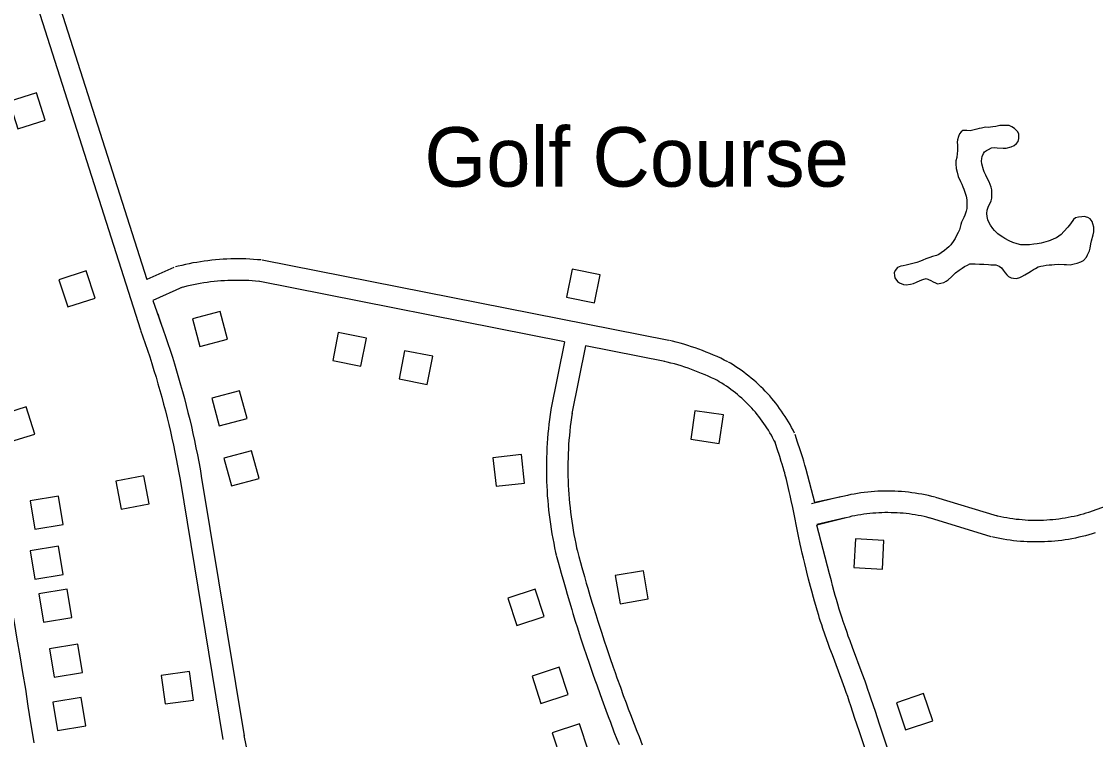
# Model space of a CAD drawing. Extents: x 3683402 to 3721514, y 487807 to 513565.
# Drawn here: x 3689157 to 3690655, y 495619 to 496621 of the extents above; entities that cross this region are included whole.
import ezdxf

# ---------------------------------------------------------------- set-up
doc = ezdxf.new("R2010")
doc.units = 0
for name, color, linetype in [('V-BLDG-IDEN', 7, 'Continuous'), ('V-BLDG-OTLN', 7, 'Continuous'), ('V-ROAD-CNTR', 7, 'Continuous'), ('V-TOPO-SHOR', 7, 'Continuous')]:
    doc.layers.add(name, color=color, linetype=linetype)

msp = doc.modelspace()

# ---------------------------------------------------------------- linework, layer by layer
at = {"layer": 'V-BLDG-OTLN'}
for points in [[(3689189.8, 496483.5), (3689177.7, 496521.6), (3689139.6, 496509.5), (3689151.7, 496471.4)], [(3689259.4, 496234.9), (3689247.2, 496273), (3689209.1, 496260.8), (3689221.3, 496222.7)], [(3689917.1, 496236.2), (3689956.4, 496228.5), (3689964.1, 496267.7), (3689924.9, 496275.5)], [(3689395.2, 496206), (3689405.6, 496167.4), (3689444.2, 496177.7), (3689433.8, 496216.4)], [(3689638, 496179.4), (3689598.8, 496187.2), (3689591, 496147.9), (3689630.3, 496140.2)], [(3689730.5, 496154), (3689691.3, 496161.7), (3689683.5, 496122.5), (3689722.8, 496114.7)], [(3689422.5, 496095.4), (3689432.8, 496056.8), (3689471.5, 496067.1), (3689461.1, 496105.8)], [(3689125.3, 496071.5), (3689137.3, 496033.4), (3689175.5, 496045.4), (3689163.4, 496083.6)], [(3690136, 496072), (3690096.4, 496077.9), (3690090.5, 496038.3), (3690130.1, 496032.4)], [(3689439.3, 496011.7), (3689449.6, 495973), (3689488.3, 495983.4), (3689477.9, 496022)], [(3689858.6, 495977.1), (3689854.2, 496016.8), (3689814.5, 496012.4), (3689818.9, 495972.7)], [(3689335.1, 495947.9), (3689327.6, 495987.2), (3689288.3, 495979.7), (3689295.8, 495940.4)], [(3689168.8, 495952.3), (3689175.4, 495912.9), (3689214.9, 495919.4), (3689208.3, 495958.9)], [(3690320.1, 495899), (3690318, 495859), (3690358, 495857), (3690360, 495896.9)], [(3689168.8, 495882.5), (3689175.4, 495843), (3689214.8, 495849.6), (3689208.3, 495889.1)], [(3689985.2, 495848.2), (3689991.8, 495808.7), (3690031.3, 495815.3), (3690024.7, 495854.7)], [(3689180.9, 495822.5), (3689187.5, 495783.1), (3689226.9, 495789.6), (3689220.4, 495829.1)], [(3689886, 495790.8), (3689873.6, 495828.8), (3689835.5, 495816.5), (3689847.9, 495778.4)], [(3689195.9, 495745.8), (3689202.5, 495706.3), (3689241.9, 495712.9), (3689235.4, 495752.3)], [(3689396.9, 495674.3), (3689391.4, 495713.9), (3689351.8, 495708.5), (3689357.2, 495668.9)], [(3689919.5, 495682), (3689907.1, 495720), (3689869.1, 495707.6), (3689881.5, 495669.6)], [(3690377.4, 495670.5), (3690390.1, 495632.6), (3690428, 495645.3), (3690415.3, 495683.2)], [(3689200.6, 495671.2), (3689207.2, 495631.7), (3689246.6, 495638.3), (3689240.1, 495677.8)], [(3689947.7, 495602.9), (3689935.3, 495640.9), (3689897.3, 495628.5), (3689909.7, 495590.5)]]:
    msp.add_lwpolyline(points, close=True, dxfattribs=at)
at = {"layer": 'V-ROAD-CNTR'}
for points in [[(3689204.4, 496661.2), (3689331.8, 496261.1)], [(3689175.8, 496652.1), (3689322.7, 496190.7)], [(3689491, 496288.3), (3689485.9, 496288.7), (3689480.6, 496289.1), (3689475.3, 496289.5), (3689470, 496289.7), (3689464.7, 496289.8), (3689459.4, 496289.9), (3689454.1, 496289.9), (3689448.8, 496289.8), (3689443.5, 496289.6), (3689438.2, 496289.3), (3689432.9, 496288.9), (3689427.6, 496288.5), (3689422.3, 496288), (3689417, 496287.3), (3689411.8, 496286.7), (3689406.5, 496285.9), (3689401.3, 496285), (3689396, 496284.1), (3689390.8, 496283.1), (3689385.6, 496282), (3689380.5, 496280.8), (3689375.3, 496279.5), (3689371.7, 496278.6)], [(3690060, 496176.1), (3689492.6, 496288.1)], [(3689369.4, 496277.8), (3689331.8, 496261.1)], [(3689488.3, 496258.4), (3689483.4, 496258.8), (3689478.6, 496259.2), (3689473.8, 496259.5), (3689468.9, 496259.7), (3689464.1, 496259.8), (3689459.3, 496259.9), (3689454.4, 496259.9), (3689449.6, 496259.8), (3689444.8, 496259.6), (3689439.9, 496259.3), (3689435.1, 496259), (3689430.3, 496258.6), (3689425.5, 496258.1), (3689420.7, 496257.6), (3689415.9, 496256.9), (3689411.1, 496256.2), (3689406.3, 496255.5), (3689401.6, 496254.6), (3689396.8, 496253.7), (3689392.1, 496252.7), (3689387.4, 496251.6), (3689382.7, 496250.4), (3689379.3, 496249.5)], [(3689914.4, 496174.3), (3689486.8, 496258.6)], [(3689381.6, 496250.3), (3689339.9, 496231.8)], [(3689339.9, 496231.8), (3689354.5, 496190.9), (3689357.8, 496181.4), (3689361, 496171.9), (3689364.2, 496162.4), (3689367.3, 496152.8), (3689370.3, 496143.2), (3689373.2, 496133.6), (3689376, 496123.9), (3689378.8, 496114.3), (3689381.5, 496104.6), (3689384.1, 496094.9), (3689386.7, 496085.1), (3689389.1, 496075.4), (3689391.5, 496065.6), (3689393.8, 496055.8), (3689396, 496046), (3689398.1, 496036.2), (3689400.2, 496026.4), (3689402.2, 496016.5), (3689404.1, 496006.6), (3689405.9, 495996.7), (3689407.6, 495987)], [(3689347, 496213.3), (3689351.3, 496199.8)], [(3689322.9, 496190.2), (3689326.2, 496180.9), (3689329.4, 496171.7), (3689332.6, 496162.4), (3689335.7, 496153.1), (3689338.7, 496143.7), (3689341.6, 496134.3), (3689344.5, 496125), (3689347.2, 496115.5), (3689349.9, 496106.1), (3689352.6, 496096.7), (3689355.1, 496087.2), (3689357.6, 496077.7), (3689360, 496068.2), (3689362.3, 496058.6), (3689364.5, 496049.1), (3689366.7, 496039.5), (3689368.8, 496029.9), (3689370.8, 496020.3), (3689372.7, 496010.7), (3689374.6, 496001.1), (3689376.4, 495991.4), (3689378.1, 495981.8)], [(3690142.1, 496146.3), (3690137.3, 496148.7), (3690132.3, 496151.1), (3690127.3, 496153.4), (3690122.3, 496155.6), (3690117.2, 496157.8), (3690112.1, 496159.8), (3690107, 496161.8), (3690101.8, 496163.7), (3690096.7, 496165.6), (3690091.4, 496167.3), (3690086.2, 496169), (3690080.9, 496170.6), (3690075.7, 496172.1), (3690070.3, 496173.6), (3690065, 496174.9), (3690060.6, 496176)], [(3689914.4, 496174.3), (3689895.3, 496079.8)], [(3689943.8, 496168.4), (3689924.7, 496073.9)], [(3690054.2, 496146.7), (3689943.8, 496168.4)], [(3690128.7, 496119.5), (3690124.1, 496121.8), (3690119.5, 496123.9), (3690115, 496126), (3690110.4, 496128.1), (3690105.7, 496130.1), (3690101, 496131.9), (3690096.3, 496133.8), (3690091.6, 496135.5), (3690086.9, 496137.2), (3690082.1, 496138.8), (3690077.3, 496140.4), (3690072.4, 496141.8), (3690067.6, 496143.2), (3690062.7, 496144.5), (3690057.8, 496145.8), (3690053.6, 496146.8)], [(3690235.2, 496046.8), (3690233.2, 496050.7), (3690231.2, 496054.6), (3690229, 496058.6), (3690226.8, 496062.4), (3690224.5, 496066.3), (3690222.1, 496070.1), (3690219.6, 496073.8), (3690217.1, 496077.5), (3690214.5, 496081.1), (3690211.9, 496084.7), (3690209.1, 496088.3), (3690206.3, 496091.8), (3690203.5, 496095.2), (3690200.6, 496098.6), (3690197.6, 496101.9), (3690194.5, 496105.2), (3690191.4, 496108.4), (3690188.2, 496111.5), (3690185, 496114.6), (3690181.7, 496117.6), (3690178.3, 496120.6), (3690174.9, 496123.5), (3690171.5, 496126.3), (3690167.9, 496129), (3690164.4, 496131.7), (3690160.8, 496134.4), (3690157.1, 496136.9), (3690153.4, 496139.4), (3690149.6, 496141.8), (3690145.8, 496144.2), (3690143, 496145.8)], [(3690208.4, 496033.4), (3690206.6, 496037), (3690204.7, 496040.4), (3690202.9, 496043.8), (3690200.9, 496047.2), (3690198.9, 496050.6), (3690196.8, 496053.9), (3690194.7, 496057.1), (3690192.5, 496060.3), (3690190.2, 496063.5), (3690187.9, 496066.6), (3690185.5, 496069.7), (3690183.1, 496072.8), (3690180.6, 496075.8), (3690178.1, 496078.7), (3690175.5, 496081.6), (3690172.8, 496084.4), (3690170.1, 496087.2), (3690167.3, 496090), (3690164.5, 496092.7), (3690161.6, 496095.3), (3690158.7, 496097.9), (3690155.7, 496100.4), (3690152.7, 496102.9), (3690149.6, 496105.3), (3690146.5, 496107.6), (3690143.4, 496109.9), (3690140.2, 496112.1), (3690136.9, 496114.3), (3690133.7, 496116.4), (3690130.3, 496118.5), (3690127.8, 496120)], [(3689895.2, 496079), (3689894.2, 496072.5), (3689893.3, 496065.9), (3689892.6, 496059.3), (3689891.8, 496052.6), (3689891.2, 496046), (3689890.7, 496039.3), (3689890.2, 496032.7), (3689889.8, 496026), (3689889.5, 496019.3), (3689889.3, 496012.7), (3689889.1, 496006), (3689889.1, 495999.3), (3689889.1, 495992.6), (3689889.2, 495986), (3689889.4, 495979.3), (3689889.7, 495972.6), (3689890, 495966), (3689890.4, 495959.3), (3689891, 495952.7), (3689891.6, 495946), (3689892.2, 495939.4), (3689893, 495932.7), (3689893.9, 495926.1), (3689894.8, 495919.5), (3689895.8, 495912.9), (3689896.9, 495906.3), (3689898, 495899.7), (3689899.3, 495893.2), (3689900.6, 495886.6), (3689902, 495880.1), (3689902.8, 495876.8)], [(3689924.9, 496074.7), (3689923.9, 496068.4), (3689923.1, 496062.1), (3689922.4, 496055.9), (3689921.7, 496049.6), (3689921.1, 496043.3), (3689920.6, 496037), (3689920.1, 496030.7), (3689919.8, 496024.5), (3689919.5, 496018.2), (3689919.3, 496011.9), (3689919.1, 496005.5), (3689919.1, 495999.2), (3689919.1, 495992.9), (3689919.2, 495986.6), (3689919.4, 495980.3), (3689919.6, 495974), (3689920, 495967.7), (3689920.4, 495961.4), (3689920.9, 495955.2), (3689921.4, 495948.9), (3689922.1, 495942.6), (3689922.8, 495936.3), (3689923.6, 495930.1), (3689924.5, 495923.8), (3689925.4, 495917.6), (3689926.4, 495911.4), (3689927.6, 495905.2), (3689928.7, 495899), (3689930, 495892.8), (3689931.3, 495886.6), (3689932.1, 495883.4)], [(3691046.5, 496080.2), (3690645.3, 495935.9)], [(3690263.5, 495949.7), (3690251.4, 495995.9), (3690250.6, 495999.1), (3690249.7, 496002), (3690248.2, 496007.5), (3690246.7, 496012.3), (3690245.4, 496016.4), (3690243.1, 496023.6), (3690239.5, 496034.3), (3690236, 496044.9)], [(3690336.9, 495596.2), (3690325.4, 495631.2), (3690319.6, 495648.7), (3690313.8, 495666.1), (3690311.6, 495672.8), (3690309.4, 495679.1), (3690307.3, 495684.9), (3690305.3, 495690.4), (3690301.6, 495700.8), (3690288, 495737.2), (3690284.6, 495746.4), (3690282.1, 495753.3), (3690280.3, 495758.5), (3690277.5, 495766.3), (3690274.8, 495774.2), (3690273.2, 495779.1), (3690271.7, 495783.7), (3690270.3, 495788), (3690269.1, 495792.1), (3690266.8, 495799.7), (3690264.8, 495806.3), (3690263.2, 495812.2), (3690261.7, 495817.3), (3690259.3, 495826.2), (3690257.5, 495832.9), (3690254.9, 495842.9), (3690252.4, 495852.9), (3690251.3, 495857), (3690249.4, 495864.8), (3690247.7, 495872.2), (3690246.1, 495879.2), (3690244.7, 495885.7), (3690243.3, 495891.8), (3690240.9, 495903.1), (3690232.8, 495942.8), (3690230.7, 495952.6), (3690229.1, 495959.9), (3690227.9, 495965.4), (3690226, 495973.6), (3690224.1, 495981.8), (3690223.3, 495985.1), (3690222.4, 495988.2), (3690221.7, 495991.1), (3690220.9, 495993.8), (3690219.4, 495998.9), (3690218, 496003.4), (3690216.8, 496007.3), (3690214.6, 496014.3), (3690211.1, 496024.8), (3690207.6, 496035.3)], [(3689378, 495982), (3689437.7, 495619.4)], [(3689407.6, 495986.8), (3689467.3, 495624.3)], [(3690299.5, 495957.7), (3690258.9, 495948.1)], [(3690431.5, 495957.3), (3690427, 495958.5), (3690422.3, 495959.5), (3690417.7, 495960.5), (3690413, 495961.4), (3690408.3, 495962.2), (3690403.6, 495963), (3690398.9, 495963.6), (3690394.2, 495964.2), (3690389.5, 495964.7), (3690384.7, 495965.1), (3690380, 495965.4), (3690375.3, 495965.6), (3690370.5, 495965.7), (3690365.7, 495965.8), (3690361, 495965.8), (3690356.2, 495965.7), (3690351.5, 495965.5), (3690346.7, 495965.2), (3690342, 495964.8), (3690337.3, 495964.4), (3690332.5, 495963.8), (3690327.8, 495963.2), (3690323.1, 495962.5), (3690318.4, 495961.7), (3690313.8, 495960.9), (3690309.1, 495959.9), (3690263.5, 495949.7)], [(3690518.5, 495930.8), (3690432.2, 495957.1)], [(3689120.4, 495921.9), (3689125, 495898.7), (3689129.4, 495875.5), (3689133.8, 495852.2), (3689138.1, 495829), (3689142.3, 495805.8), (3689146.4, 495782.5), (3689150.5, 495759.2), (3689154.5, 495735.9), (3689158.4, 495712.6), (3689162.2, 495689.3), (3689165.9, 495665.9), (3689169.6, 495642.6), (3689171.7, 495628.9)], [(3690306.4, 495928.5), (3690266.4, 495919)], [(3690424.2, 495928.2), (3690420, 495929.3), (3690415.9, 495930.2), (3690411.7, 495931.1), (3690407.6, 495931.9), (3690403.4, 495932.6), (3690399.3, 495933.3), (3690395.1, 495933.9), (3690390.9, 495934.4), (3690386.7, 495934.8), (3690382.5, 495935.1), (3690378.3, 495935.4), (3690374.1, 495935.6), (3690369.9, 495935.7), (3690365.6, 495935.8), (3690361.4, 495935.8), (3690357.2, 495935.7), (3690353, 495935.5), (3690348.8, 495935.2), (3690344.6, 495934.9), (3690340.4, 495934.5), (3690336.2, 495934.1), (3690332, 495933.5), (3690327.8, 495932.9), (3690323.7, 495932.2), (3690319.5, 495931.4), (3690315.4, 495930.6), (3690311.3, 495929.6), (3690307.1, 495928.6), (3690266.6, 495918.4)], [(3690509.7, 495902.1), (3690423.5, 495928.4)], [(3690646, 495936.1), (3690641.8, 495934.8), (3690637.7, 495933.7), (3690633.5, 495932.5), (3690629.4, 495931.5), (3690625.2, 495930.5), (3690621, 495929.7), (3690616.8, 495928.8), (3690612.6, 495928.1), (3690608.4, 495927.4), (3690604.1, 495926.8), (3690599.9, 495926.3), (3690595.6, 495925.9), (3690591.3, 495925.5), (3690587.1, 495925.2), (3690582.8, 495925), (3690578.5, 495924.9), (3690574.2, 495924.8), (3690569.9, 495924.8), (3690565.6, 495924.9), (3690561.4, 495925), (3690557.1, 495925.3), (3690552.8, 495925.6), (3690548.5, 495926), (3690544.3, 495926.4), (3690540, 495927), (3690535.8, 495927.6), (3690531.6, 495928.3), (3690527.3, 495929), (3690523.1, 495929.9), (3690518.9, 495930.8), (3690517.4, 495931.1)], [(3690365.4, 495605.6), (3690353.9, 495640.6), (3690348.1, 495658.1), (3690342.3, 495675.6), (3690340, 495682.5), (3690337.7, 495689), (3690335.6, 495695), (3690333.6, 495700.7), (3690329.7, 495711.2), (3690316.1, 495747.6), (3690312.8, 495756.7), (3690310.3, 495763.4), (3690308.5, 495768.5), (3690305.8, 495776.2), (3690303.2, 495783.8), (3690301.7, 495788.5), (3690300.2, 495792.9), (3690298.9, 495797), (3690297.7, 495800.9), (3690295.5, 495808.2), (3690293.7, 495814.6), (3690292, 495820.3), (3690290.7, 495825.2), (3690288.3, 495834), (3690286.6, 495840.5), (3690284, 495850.4), (3690266.6, 495918.4)], [(3690654.8, 495907.4), (3690650.3, 495906.1), (3690645.7, 495904.7), (3690641.1, 495903.5), (3690636.4, 495902.3), (3690631.7, 495901.3), (3690627, 495900.3), (3690622.3, 495899.3), (3690617.5, 495898.5), (3690612.8, 495897.8), (3690608, 495897.1), (3690603.2, 495896.5), (3690598.4, 495896), (3690593.6, 495895.6), (3690588.8, 495895.3), (3690584, 495895), (3690579.2, 495894.9), (3690574.4, 495894.8), (3690569.6, 495894.8), (3690564.8, 495894.9), (3690560, 495895.1), (3690555.2, 495895.3), (3690550.4, 495895.7), (3690545.6, 495896.1), (3690540.8, 495896.6), (3690536, 495897.2), (3690531.3, 495897.9), (3690526.5, 495898.7), (3690521.8, 495899.5), (3690517.1, 495900.5), (3690512.4, 495901.5), (3690510.7, 495901.9)], [(3689902.9, 495876.2), (3689905.5, 495866.8), (3689907.7, 495858.5), (3689909.7, 495851.3), (3689913.3, 495838.6), (3689916, 495829.2), (3689918, 495822.1), (3689921.2, 495811.4), (3689924.4, 495800.8), (3689926.1, 495795.1), (3689929.4, 495784.4), (3689932.4, 495775.1), (3689935, 495766.9), (3689937.3, 495759.8), (3689941.4, 495747.3), (3689944.5, 495738), (3689949.3, 495724.1), (3689954.1, 495710.2), (3689956.7, 495702.5), (3689959.3, 495695.4), (3689964, 495682.1), (3689968.3, 495670.4), (3689972, 495660.2), (3689975.3, 495651.3), (3689978.3, 495643.5), (3689983.4, 495630), (3689987.4, 495619.8), (3689990.4, 495612.2)], [(3689931.9, 495884), (3689934.4, 495874.6), (3689936.6, 495866.4), (3689938.6, 495859.3), (3689942.1, 495846.8), (3689944.8, 495837.5), (3689946.8, 495830.5), (3689949.9, 495820), (3689953.1, 495809.5), (3689954.8, 495803.9), (3689958, 495793.4), (3689961, 495784.2), (3689963.5, 495776.1), (3689965.8, 495769.1), (3689969.9, 495756.8), (3689973, 495747.6), (3689977.7, 495733.8), (3689982.4, 495720), (3689985.1, 495712.5), (3689987.5, 495705.4), (3689992.3, 495692.2), (3689996.4, 495680.7), (3690000.2, 495670.6), (3690003.4, 495661.9), (3690006.3, 495654.2), (3690011.5, 495640.7), (3690015.3, 495630.7), (3690018.3, 495623.2), (3690022.7, 495611.9)], [(3689171.7, 495628.9), (3689173.9, 495614.4)], [(3689467.2, 495624.7), (3689471.9, 495600.3), (3689476.8, 495576), (3689481.7, 495551.6), (3689486.7, 495527.3), (3689491.8, 495503), (3689496.9, 495478.7), (3689502.1, 495454.4), (3689507.4, 495430.2), (3689512.8, 495405.9), (3689518.3, 495381.7), (3689523.8, 495357.5), (3689529.5, 495333.3), (3689535.1, 495309.2), (3689540.9, 495285), (3689546, 495264.2)]]:
    msp.add_lwpolyline(points, dxfattribs=at)
at = {"layer": 'V-TOPO-SHOR'}
for points in [[(3690521.6, 496476), (3690516.1, 496474.6), (3690512.1, 496473.9), (3690508.8, 496473.5), (3690505.2, 496473.3), (3690501.5, 496473.5), (3690496, 496472.1), (3690492.9, 496471.9), (3690489.6, 496471), (3690484.2, 496469.4), (3690480.4, 496468.5), (3690475.4, 496469.2), (3690470.2, 496469), (3690467.9, 496466.9), (3690465.5, 496464.1), (3690464, 496460.5), (3690462.8, 496456.1), (3690462.3, 496452.8), (3690462.5, 496448.7), (3690462.5, 496444.5), (3690462.5, 496440.7), (3690462.2, 496436.7), (3690461.5, 496431.3), (3690460.5, 496426.5), (3690460.2, 496422.3), (3690460.9, 496416.1), (3690462.3, 496410.9), (3690463.6, 496404.8), (3690466.9, 496397.9), (3690468.8, 496393.9), (3690470.2, 496390.3), (3690471.3, 496387), (3690472.7, 496383), (3690474.6, 496377.3), (3690475.5, 496372.1), (3690475.7, 496368.5), (3690475.6, 496363.8), (3690475.6, 496360), (3690474.6, 496356.2), (3690472.7, 496350.8), (3690471.3, 496347.5), (3690469.8, 496344), (3690468.4, 496340.9), (3690467.4, 496337.9), (3690466.2, 496333.9), (3690465.2, 496330.3), (3690463.6, 496326.5), (3690461.4, 496322.5), (3690459.3, 496318.5), (3690457.6, 496315.7), (3690453.1, 496309.4), (3690450.4, 496306.5), (3690447.8, 496304.2), (3690444.5, 496301.4), (3690440, 496298.1), (3690436.6, 496296), (3690433.1, 496294.6), (3690427.9, 496293), (3690424.1, 496291.6), (3690418.4, 496289.7), (3690414.4, 496287.9), (3690411.1, 496286.5), (3690405.8, 496284.9), (3690402.3, 496283.7), (3690396.4, 496282.6), (3690391.2, 496281), (3690386.7, 496280.3), (3690383.4, 496279.6), (3690379.1, 496277.7), (3690375.8, 496273.7), (3690374.1, 496270.2), (3690374.5, 496266.7), (3690375.2, 496263.3), (3690379, 496258.1), (3690381.5, 496256.2), (3690387.4, 496254), (3690391, 496253.5), (3690396.9, 496254.4), (3690401.4, 496255.6), (3690405.2, 496257.5), (3690410.4, 496259.5), (3690414.2, 496261.2), (3690418.9, 496262.3), (3690425.3, 496259.9), (3690428.8, 496258), (3690431.9, 496256.3), (3690434.7, 496255.1), (3690439.4, 496255.8), (3690443.7, 496257), (3690446.6, 496258.6), (3690449.6, 496260.5), (3690454.4, 496264.9), (3690456.8, 496267.7), (3690459.9, 496270.3), (3690464.9, 496274.1), (3690469.1, 496277.1), (3690472.5, 496279), (3690476.5, 496281.1), (3690479.8, 496282.7), (3690483.8, 496283.1), (3690487.1, 496282.9)], [(3690498.7, 496414), (3690496.4, 496422.5), (3690496.2, 496426.1), (3690496.4, 496429.8), (3690496.9, 496432.9), (3690498.8, 496436.7), (3690500.5, 496439.3), (3690502.9, 496441.1), (3690505.7, 496442.5), (3690510.2, 496444.6), (3690514.7, 496445.3), (3690517.8, 496444.8), (3690526.3, 496444.3), (3690530.6, 496444.5), (3690537.4, 496446.3), (3690541.5, 496448.2), (3690545, 496451), (3690547.2, 496453.8), (3690548.1, 496457.6), (3690548.2, 496460.9), (3690548, 496464), (3690547, 496467.1), (3690542.1, 496471.8), (3690538.6, 496474), (3690534.8, 496476.1), (3690521.6, 496476)], [(3690487.1, 496282.9), (3690493.5, 496282.4), (3690499.2, 496282.3), (3690506, 496281.8), (3690509.3, 496281.6), (3690513.1, 496281.5), (3690516.2, 496281.3), (3690520.9, 496279.8), (3690524.2, 496277.4), (3690526.5, 496273.9), (3690529.1, 496270.3), (3690531.2, 496267.5), (3690533.8, 496265.3), (3690537.6, 496263.6), (3690540.6, 496262.7), (3690544.9, 496262.6), (3690549.4, 496264), (3690552.5, 496265.4), (3690556.5, 496267.8), (3690562.2, 496270.8), (3690566, 496273.1), (3690568.6, 496275.2), (3690571.5, 496276.6), (3690575.3, 496278.7), (3690578.8, 496279.9), (3690581.9, 496280.3), (3690586.2, 496281), (3690590.4, 496281.5), (3690594.4, 496281.4), (3690598, 496281.9), (3690604.1, 496282.6), (3690611.2, 496281.8), (3690614.8, 496281.8), (3690620, 496281.7), (3690625.4, 496283.1), (3690629.7, 496284), (3690634.6, 496285.6), (3690638.2, 496287.5), (3690642.5, 496292.2), (3690643.9, 496295.3), (3690646.8, 496300.9), (3690647.8, 496304.7), (3690648.8, 496310.6), (3690649.5, 496314.9), (3690651.7, 496323.3), (3690652.7, 496327.8), (3690652.9, 496334.2), (3690651.6, 496338.9), (3690650.4, 496341.8), (3690647.6, 496345.6), (3690644.5, 496347.7), (3690639.3, 496349), (3690636, 496348.7), (3690631.3, 496348.1), (3690627, 496346.9), (3690624.2, 496344.8), (3690620.1, 496338.9), (3690616.3, 496334), (3690611.1, 496327.9), (3690607.2, 496323.7), (3690600.8, 496319.4), (3690597, 496317.8), (3690591.8, 496315.7), (3690589, 496314.6), (3690582.4, 496312.5), (3690579.3, 496311.8), (3690573.6, 496310.7), (3690568.9, 496310.2), (3690563.2, 496309.5), (3690559.9, 496309.6), (3690556.1, 496309.4), (3690550.9, 496309.6), (3690545.7, 496310.8), (3690540, 496312.5), (3690534.9, 496314.9), (3690528.5, 496318.5), (3690525.9, 496320.2), (3690522.2, 496322.6), (3690519.1, 496324.7), (3690514.2, 496329.5), (3690512.1, 496332.1), (3690508.8, 496337.1), (3690506.4, 496341.1), (3690505.1, 496344.2), (3690504.1, 496348.9), (3690503.7, 496353), (3690504, 496357.7), (3690505.7, 496363.6), (3690507.6, 496366.7), (3690509.7, 496370.9), (3690510.5, 496374.4), (3690510.5, 496378.9), (3690510.5, 496382.2), (3690510.3, 496386), (3690509.6, 496390), (3690508.2, 496393.6), (3690506.6, 496397.4), (3690503.8, 496402.6), (3690501.9, 496406.6), (3690499.8, 496411.1), (3690498.7, 496414)]]:
    msp.add_lwpolyline(points, dxfattribs=at)

# ---------------------------------------------------------------- texts
at = {"layer": 'V-BLDG-IDEN'}
msp.add_text('Golf Course', height=83, dxfattribs=at).set_placement((3689718.9, 496390.6))

doc.saveas('drawing.dxf')
